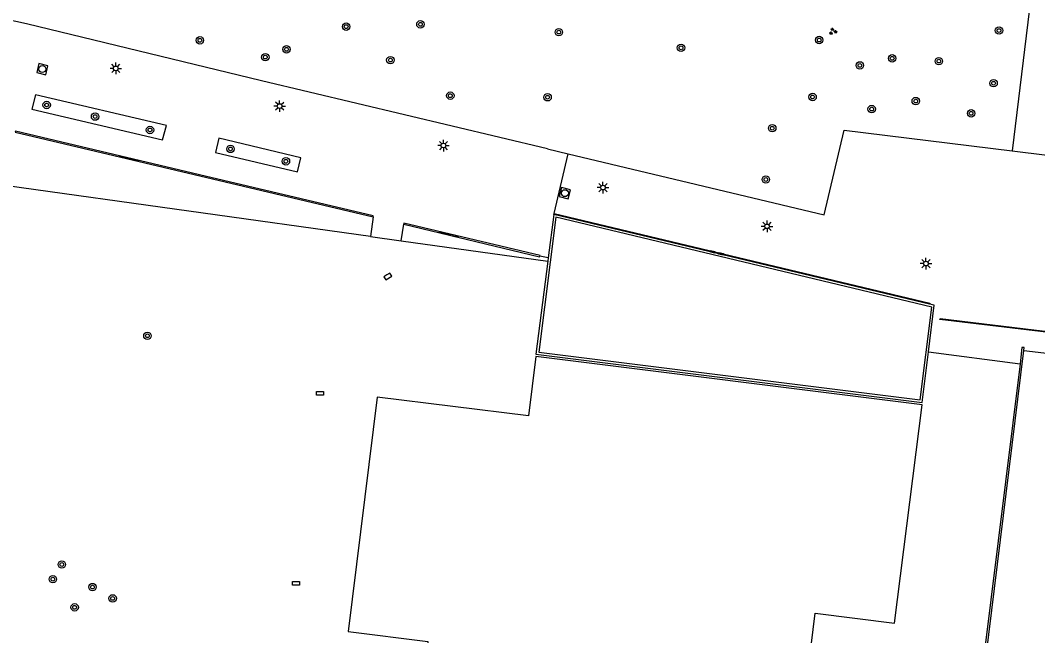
# Model space of a CAD drawing. Extents: x 131000 to 133014, y 396499 to 399001.
# Drawn here: x 131442.6 to 131552, y 397089.2 to 397155.4 of the extents above; entities that cross this region are included whole.
import ezdxf

# ---------------------------------------------------------------- set-up
doc = ezdxf.new("R2010")
doc.units = 0
for name, color, linetype in [('gg-afsc-hekwerk', 7, 'Continuous'), ('gg-afsc-muur', 7, 'Continuous'), ('gg-bbg-hoofdgebouw', 7, 'Continuous'), ('gg-knt-verharding', 7, 'Continuous'), ('gg-kwrk-kunstwerk', 7, 'Continuous'), ('gt-grn-afwateringsgoot', 7, 'Continuous'), ('gt-grn-weggrens', 7, 'Continuous'), ('gt-symb-afwateringsgoot', 7, 'Continuous'), ('gt-symb-boom', 7, 'Continuous'), ('gt-symb-groenvak', 7, 'Continuous'), ('gt-symb-kolk', 7, 'Continuous'), ('gt-symb-kolk center center', 7, 'Continuous'), ('gt-symb-lichtmast', 7, 'Continuous'), ('gt-symb-rioolschacht', 7, 'Continuous')]:
    doc.layers.add(name, color=color, linetype=linetype)

# ---------------------------------------------------------------- blocks, each defined once
blk = doc.blocks.new('gt0-BOOM')
at = {"layer": 'gt-symb-boom'}
for radius in [0.4, 0.2]:
    blk.add_circle((0, 0), radius, dxfattribs=at)
blk = doc.blocks.new('gt0-GRVAK')
at = {"layer": 'gt-symb-groenvak'}
for p, q in [((-0.11, 0.19), (-0.23, 0.24)), ((-0.18, 0.15), (0.09, 0.15)), ((-0.09, 0.21), (-0.16, 0.32)), ((-0.05, 0.21), (-0.05, 0.39)), ((0, 0.21), (0.06, 0.32)), ((0.02, 0.19), (0.13, 0.24)), ((0.26, -0.05), (0.2, 0.06)), ((0.3, -0.05), (0.3, 0.13)), ((0.35, -0.05), (0.41, 0.06)), ((-0.24, -0.23), (-0.36, -0.18)), ((-0.32, -0.26), (-0.05, -0.26)), ((-0.23, -0.21), (-0.29, -0.09)), ((-0.18, -0.2), (-0.18, -0.02)), ((-0.14, -0.21), (-0.07, -0.09)), ((-0.12, -0.23), (0, -0.18)), ((0.24, -0.07), (0.12, -0.02)), ((0.17, -0.11), (0.44, -0.11)), ((0.37, -0.07), (0.49, -0.02))]:
    blk.add_line(p, q, dxfattribs=at)
blk = doc.blocks.new('gt0-LMAST')
at = {"layer": 'gt-symb-lichtmast'}
for p, q in [((-0.18, 0.17), (-0.45, 0.44)), ((-0.01, 0.25), (-0.01, 0.62)), ((0.17, 0.17), (0.44, 0.44)), ((-0.26, 0), (-0.63, 0)), ((-0.18, -0.18), (-0.45, -0.45)), ((-0.01, -0.25), (-0.01, -0.63)), ((0.44, -0.45), (0.17, -0.18)), ((0.24, 0), (0.62, 0))]:
    blk.add_line(p, q, dxfattribs=at)
blk.add_circle((-0.01, 0), 0.25, dxfattribs=at)
blk = doc.blocks.new('gt0-AFWGT_1')
at = {"layer": 'gt-symb-afwateringsgoot'}
for p, q in [((-1.08, 0), (-0.73, 0)), ((-0.23, 0), (0.22, 0)), ((0.72, 0), (1.07, 0))]:
    blk.add_line(p, q, dxfattribs=at)
for points in [[(-0.73, 0.08), (-0.23, 0.08), (-0.23, -0.08), (-0.73, -0.08)], [(0.22, 0.08), (0.72, 0.08), (0.72, -0.08), (0.22, -0.08)]]:
    blk.add_lwpolyline(points, close=True, dxfattribs=at)
blk = doc.blocks.new('gt0-RS')
at = {"layer": 'gt-symb-rioolschacht'}
blk.add_lwpolyline([(-0.5, -0.5), (0.5, -0.5), (0.5, 0.5), (-0.5, 0.5)], close=True, dxfattribs=at)
blk.add_circle((0, 0), 0.375, dxfattribs=at)
blk = doc.blocks.new('gt0-KOLKCC')
at = {"layer": 'gt-symb-kolk center center'}
blk.add_lwpolyline([(-0.37, 0.2), (0.38, 0.2), (0.38, -0.2), (-0.37, -0.2)], close=True, dxfattribs=at)
blk = doc.blocks.new('gt0-KOLK')
at = {"layer": 'gt-symb-kolk'}
blk.add_lwpolyline([(0, 0), (0.38, 0), (0.38, 0.4), (-0.38, 0.4), (-0.38, 0), (0, 0)], dxfattribs=at)

msp = doc.modelspace()

# ---------------------------------------------------------------- linework, layer by layer
at = {"layer": 'gg-afsc-hekwerk'}
for p, q in [((131480.25, 397132.13), (131441.15, 397137.59)), ((131480.25, 397132.13), (131483.55, 397131.67)), ((131483.55, 397131.67), (131499.34, 397129.47)), ((131540.3, 397119.7), (131550.15, 397118.43))]:
    msp.add_line(p, q, dxfattribs=at)
at = {"layer": 'gg-afsc-muur'}
for p, q in [((131499.98, 397134.49), (131499.38, 397129.82)), ((131540.42, 397124.85), (131499.98, 397134.49)), ((131499.38, 397129.82), (131499.34, 397129.47)), ((131542.27, 397052.75), (131550.58, 397119.87)), ((131550.15, 397118.43), (131542.03, 397052.76))]:
    msp.add_line(p, q, dxfattribs=at)
for points in [[(131539.41, 397114.54), (131540.65, 397124.53), (131500.21, 397134.19), (131498.37, 397119.68), (131539.41, 397114.54)], [(131499.34, 397129.47), (131498.06, 397119.47), (131539.63, 397114.28), (131540.3, 397119.7)], [(131540.3, 397119.7), (131540.92, 397124.73), (131540.42, 397124.85)], [(131550.58, 397119.87), (131550.61, 397120.17), (131550.36, 397120.19), (131550.15, 397118.43)]]:
    msp.add_lwpolyline(points, dxfattribs=at)
at = {"layer": 'gg-bbg-hoofdgebouw'}
msp.add_lwpolyline([(131535.69, 397082.77), (131535.74, 397083.22), (131527.22, 397084.29), (131528.12, 397091.6), (131536.66, 397090.53), (131539.61, 397114.02), (131498.06, 397119.2), (131497.26, 397112.82), (131480.98, 397114.85), (131477.83, 397089.63), (131486.42, 397088.56), (131485.52, 397081.27), (131476.9, 397082.35), (131474.52, 397063.2)], dxfattribs=at)
at = {"layer": 'gg-knt-verharding'}
for p, q in [((131551.96, 397163.31), (131549.3, 397141.35)), ((131443.23, 397155.01), (131429.47, 397158.01)), ((131442.02, 397143.35), (131480.52, 397134.23)), ((131499.29, 397141.56), (131501.54, 397141.02)), ((131549.3, 397141.35), (131553.06, 397140.89)), ((131480.52, 397134.23), (131480.25, 397132.13)), ((131483.55, 397131.67), (131483.82, 397133.45)), ((131499.38, 397129.82), (131498.48, 397130.02))]:
    msp.add_line(p, q, dxfattribs=at)
for points in [[(131499.29, 397141.56), (131468.53, 397148.87), (131443.23, 397155.01)], [(131444.18, 397147.39), (131443.82, 397145.83), (131457.87, 397142.52), (131458.31, 397144.07), (131444.18, 397147.39)], [(131463.94, 397142.72), (131463.58, 397141.17), (131472.39, 397139.08), (131472.76, 397140.59), (131463.94, 397142.72)], [(131501.54, 397141.02), (131529.08, 397134.47), (131531.22, 397143.56), (131549.3, 397141.35)], [(131483.82, 397133.45), (131498.43, 397129.94), (131498.48, 397130.02)]]:
    msp.add_lwpolyline(points, dxfattribs=at)
at = {"layer": 'gg-kwrk-kunstwerk'}
msp.add_line((131550.58, 397119.87), (131561.42, 397118.54), dxfattribs=at)
at = {"layer": 'gt-grn-afwateringsgoot'}
msp.add_line((131499.98, 397134.49), (131500, 397134.61), dxfattribs=at)
for points in [[(131480.52, 397134.23), (131480.54, 397134.34), (131461.85, 397138.78), (131442.04, 397143.45), (131442.02, 397143.35)], [(131500, 397134.61), (131540.45, 397124.97), (131540.42, 397124.85)], [(131498.48, 397130.02), (131498.5, 397130.08), (131483.83, 397133.55), (131483.82, 397133.45)], [(131561.7, 397120.78), (131541.54, 397123.19), (131541.56, 397123.3), (131561.71, 397120.87)]]:
    msp.add_lwpolyline(points, dxfattribs=at)
at = {"layer": 'gt-grn-weggrens'}
msp.add_line((131500, 397134.61), (131501.54, 397141.02), dxfattribs=at)

# ---------------------------------------------------------------- block references
at = {"layer": 'gt-symb-afwateringsgoot'}
for p, xscale, yscale, rotation in [((131454.28, 397140.51), 1.0000358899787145, 1.0000358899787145, 166.74020638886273), ((131488.64, 397132.35), 1.0000224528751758, 1.0000224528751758, -13.318846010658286), ((131517.52, 397130.37), 0.9999753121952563, 0.9999753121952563, -13.400460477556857)]:
    msp.add_blockref('gt0-AFWGT_1', p, dxfattribs=dict(at, xscale=xscale, yscale=yscale, rotation=rotation))
at = {"layer": 'gt-symb-boom'}
for p in [(131477.63, 397154.71), (131485.62, 397154.96), (131547.89, 397154.29), (131461.89, 397153.24), (131500.52, 397154.12), (131528.54, 397153.27), (131471.21, 397152.27), (131513.67, 397152.43), (131468.93, 397151.43), (131482.39, 397151.11), (131536.39, 397151.3), (131541.42, 397151), (131532.92, 397150.54), (131547.31, 397148.62), (131488.84, 397147.28), (131499.31, 397147.11), (131527.83, 397147.14), (131538.93, 397146.7), (131445.4, 397146.28), (131534.19, 397145.84), (131450.61, 397145.03), (131544.89, 397145.38), (131456.52, 397143.59), (131523.49, 397143.78), (131465.18, 397141.55), (131471.15, 397140.22), (131522.8, 397138.26), (131456.24, 397121.44), (131447.03, 397096.83), (131446.07, 397095.25), (131450.33, 397094.4), (131452.5, 397093.18), (131448.41, 397092.22)]:
    msp.add_blockref('gt0-BOOM', p, dxfattribs=at)
at = {"layer": 'gt-symb-groenvak'}
msp.add_blockref('gt0-GRVAK', (131530.01, 397154.2), dxfattribs=at)
at = {"layer": 'gt-symb-kolk', "rotation": -147.16835106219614}
msp.add_blockref('gt0-KOLK', (131482.02, 397127.99), dxfattribs=at)
at = {"layer": 'gt-symb-kolk center center'}
for p in [(131474.81, 397115.26), (131472.24, 397094.8)]:
    msp.add_blockref('gt0-KOLKCC', p, dxfattribs=at)
at = {"layer": 'gt-symb-lichtmast'}
for p in [(131452.85, 397150.22), (131470.48, 397146.16), (131488.11, 397141.92), (131505.28, 397137.39), (131522.94, 397133.22), (131540.04, 397129.21)]:
    msp.add_blockref('gt0-LMAST', p, dxfattribs=at)
at = {"layer": 'gt-symb-rioolschacht'}
for p, rotation in [((131444.93, 397150.14), -13.647238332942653), ((131501.17, 397136.79), -13.355340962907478)]:
    msp.add_blockref('gt0-RS', p, dxfattribs=dict(at, rotation=rotation))

doc.saveas('drawing.dxf')
